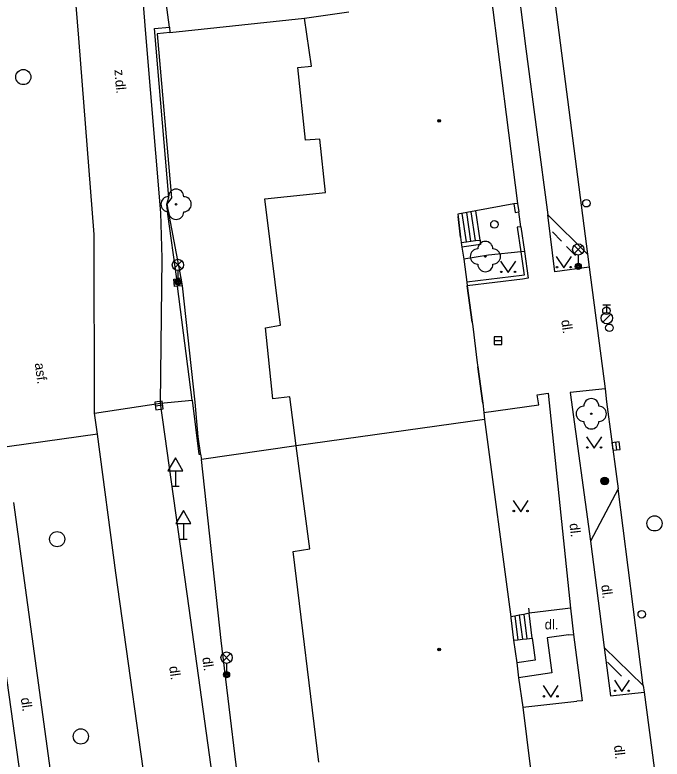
# Model space of a CAD drawing. Extents: x -600309 to -598967, y -1161267 to -1160292.
# Drawn here: x -599160.31 to -599117.61, y -1160666.6 to -1160617.51 of the extents above; entities that cross this region are included whole.
import ezdxf

# ---------------------------------------------------------------- set-up
doc = ezdxf.new("R2010")
doc.units = 0
for name, color, linetype in [('Level 10', 7, 'Continuous'), ('Level 11', 7, 'Continuous'), ('Level 22', 7, 'Continuous'), ('Level 25', 7, 'Continuous'), ('Level 27', 7, 'Continuous'), ('Level 28', 7, 'Continuous'), ('Level 31', 7, 'Continuous'), ('Level 33', 7, 'Continuous'), ('Level 34', 7, 'Continuous'), ('Level 36', 7, 'Continuous'), ('Level 39', 7, 'Continuous'), ('Level 40', 7, 'Continuous'), ('Level 5', 7, 'Continuous'), ('Level 6', 7, 'Continuous'), ('Level 7', 7, 'Continuous'), ('Level 8', 7, 'Continuous'), ('Level 9', 7, 'Continuous')]:
    doc.layers.add(name, color=color, linetype=linetype)

msp = doc.modelspace()

# ---------------------------------------------------------------- linework, layer by layer
at = {"layer": 'Level 10'}
for points in [[(-599128.69, -1160603.48), (-599127.98, -1160608.83), (-599127.28, -1160614.37), (-599126.59, -1160619.74), (-599125.87, -1160625.25), (-599125.15, -1160630.7)], [(-599151.68, -1160618.49), (-599152.31, -1160610.59)], [(-599150.68, -1160630.56), (-599151.68, -1160618.49)], [(-599150.59, -1160633.55), (-599150.68, -1160630.56)], [(-599125.15, -1160630.7), (-599122.53, -1160633.3)], [(-599150.69, -1160643.12), (-599150.59, -1160633.55)], [(-599122.53, -1160633.3), (-599122.43, -1160634.1599)], [(-599122.43, -1160634.1599), (-599121.36, -1160642.17)], [(-599121.36, -1160642.17), (-599121.27, -1160643.04), (-599120.61, -1160647.96), (-599120.51, -1160648.78)], [(-599155.05, -1160643.77), (-599150.69, -1160643.12)], [(-599154.86, -1160645.1599), (-599155.05, -1160643.77)], [(-599153.64, -1160654.32), (-599154.86, -1160645.1599)], [(-599120.51, -1160648.78), (-599122.33, -1160652.2199)], [(-599157.6, -1160669.93), (-599160.37, -1160649.68)], [(-599122.33, -1160652.2199), (-599121.43, -1160659.23)], [(-599149.9699, -1160680.67), (-599151.2971, -1160671.1417), (-599153.64, -1160654.32)], [(-599121.43, -1160659.23), (-599118.85, -1160661.74)], [(-599118.85, -1160661.74), (-599118.79, -1160662.18)], [(-599118.79, -1160662.18), (-599118.13, -1160667.18)]]:
    msp.add_lwpolyline(points, dxfattribs=at)
at = {"layer": 'Level 11'}
for points in [[(-599126.84, -1160600.06), (-599124.58, -1160617.48), (-599122.53, -1160633.3)], [(-599156.09, -1160619.05), (-599156.77, -1160610.69)], [(-599151.1, -1160618.4099), (-599150.11, -1160618.31)], [(-599150.15, -1160629.56), (-599151.1, -1160618.4099)], [(-599155.08, -1160631.99), (-599156.09, -1160619.05)], [(-599150.29, -1160630), (-599150.15, -1160629.56)], [(-599150.21, -1160630.6599), (-599150.29, -1160630)], [(-599149.62, -1160634.9099), (-599150.21, -1160630.6599)], [(-599130.51, -1160632.48), (-599130.8, -1160630.6)], [(-599130.2199, -1160632.44), (-599130.5, -1160630.55)], [(-599129.92, -1160632.4), (-599130.2, -1160630.49)], [(-599129.62, -1160632.36), (-599129.89, -1160630.43)], [(-599122.43, -1160634.1599), (-599124.69, -1160634.45), (-599125.15, -1160630.7)], [(-599155.05, -1160643.77), (-599155.08, -1160631.99)], [(-599126.94, -1160633.13), (-599129.06, -1160633.36), (-599130.7, -1160633.62)], [(-599126.69, -1160633.11), (-599126.94, -1160633.13)], [(-599149.57, -1160635.4), (-599149.78, -1160635.42), (-599149.83, -1160634.94), (-599149.62, -1160634.9099)], [(-599149.35, -1160634.88), (-599149.62, -1160634.9099)], [(-599149.27, -1160635.37), (-599149.57, -1160635.4)], [(-599148.62, -1160642.93), (-599149.57, -1160635.4)], [(-599129.38, -1160643.74), (-599125.75, -1160643.2199), (-599125.86, -1160642.56), (-599125.12, -1160642.45), (-599123.6599, -1160656.65)], [(-599121.36, -1160642.17), (-599123.68, -1160642.4099), (-599122.33, -1160652.2199)], [(-599150.69, -1160643.12), (-599148.62, -1160642.93)], [(-599148.62, -1160642.93), (-599148.18, -1160646.48), (-599148.07, -1160646.48)], [(-599148.81, -1160656.64), (-599150.69, -1160643.12)], [(-599154.86, -1160645.1599), (-599161.94, -1160646.15)], [(-599118.85, -1160661.74), (-599120.51, -1160648.78)], [(-599145.04, -1160683.75), (-599146.7383, -1160671.537), (-599148.81, -1160656.64)], [(-599126.43, -1160656.64), (-599126.39, -1160656.98)], [(-599123.6599, -1160656.65), (-599124, -1160656.69)], [(-599123.6599, -1160656.65), (-599123.45, -1160658.38)], [(-599127.32, -1160657.1599), (-599127.59, -1160657.21)], [(-599127.03, -1160657.1), (-599127.32, -1160657.1599)], [(-599127.32, -1160657.1599), (-599127.12, -1160658.7199)], [(-599126.73, -1160657.05), (-599127.03, -1160657.1)], [(-599127.03, -1160657.1), (-599126.83, -1160658.69)], [(-599126.39, -1160656.98), (-599126.73, -1160657.05)], [(-599126.73, -1160657.05), (-599126.53, -1160658.6599)], [(-599126.18, -1160658.62), (-599126.39, -1160656.98)], [(-599123.79, -1160658.4), (-599125.2, -1160658.6), (-599124.89, -1160660.9), (-599127.08, -1160661.23)], [(-599126.83, -1160658.69), (-599126.53, -1160658.6599)], [(-599126.53, -1160658.6599), (-599126.18, -1160658.62)], [(-599126.18, -1160658.62), (-599126.12, -1160659.09)], [(-599123.79, -1160658.4), (-599123.45, -1160658.38)], [(-599123.45, -1160658.38), (-599122.89, -1160662.76), (-599123.24, -1160662.78)], [(-599127.4099, -1160658.75), (-599127.12, -1160658.7199)], [(-599126.12, -1160659.09), (-599125.99, -1160660.07), (-599127.2, -1160660.25)], [(-599127.12, -1160658.7199), (-599126.83, -1160658.69)], [(-599121.43, -1160659.23), (-599121.02, -1160662.43), (-599118.79, -1160662.18)], [(-599161.08, -1160659.68), (-599159.3201, -1160672.299), (-599158.85, -1160675.67)], [(-599126.79, -1160663.17), (-599123.24, -1160662.78)]]:
    msp.add_lwpolyline(points, dxfattribs=at)
at = {"layer": 'Level 22'}
for centre in [(-599149.67, -1160630), (-599129.27, -1160633.45), (-599122.28, -1160643.82)]:
    msp.add_circle(centre, 0.05, dxfattribs=at)
for centre, start, end in [((-599149.67, -1160629.5), 0, 180), ((-599150.17, -1160630), 90, 270), ((-599149.17, -1160630), 270, 90), ((-599149.67, -1160630.5), 180, 0), ((-599129.27, -1160632.95), 0, 180), ((-599129.77, -1160633.45), 90, 270), ((-599128.77, -1160633.45), 270, 90), ((-599129.27, -1160633.95), 180, 0), ((-599122.28, -1160643.32), 0, 180), ((-599122.78, -1160643.82), 90, 270), ((-599121.78, -1160643.82), 270, 90), ((-599122.28, -1160644.32), 180, 0)]:
    msp.add_arc(centre, 0.5, start, end, dxfattribs=at)
at = {"layer": 'Level 25'}
for radius in [0.25, 0.2, 0.15, 0.1, 0.05]:
    msp.add_circle((-599121.4, -1160648.26), radius, dxfattribs=at)
at = {"layer": 'Level 27'}
for p, q in [((-599128.68, -1160638.99), (-599128.18, -1160638.99)), ((-599151.0478, -1160643.3028), (-599150.5522, -1160643.2372)), ((-599120.6809, -1160645.7019), (-599120.6191, -1160646.1981))]:
    msp.add_line(p, q, dxfattribs=at)
for points in [[(-599128.68, -1160639.24), (-599128.18, -1160639.24), (-599128.18, -1160638.74), (-599128.68, -1160638.74)], [(-599151.015, -1160643.5507), (-599150.5193, -1160643.485), (-599150.585, -1160642.9893), (-599151.0807, -1160643.055)], [(-599120.9289, -1160645.7328), (-599120.8672, -1160646.2289), (-599120.3711, -1160646.1672), (-599120.4328, -1160645.6711)]]:
    msp.add_lwpolyline(points, close=True, dxfattribs=at)
for centre in [(-599159.75, -1160621.61), (-599118.11, -1160651.05), (-599157.52, -1160652.09), (-599155.96, -1160665.1)]:
    msp.add_circle(centre, 0.5, dxfattribs=at)
at = {"layer": 'Level 28'}
for p, q in [((-599121.51, -1160636.635), (-599121.01, -1160636.635)), ((-599121.26, -1160637.135), (-599121.26, -1160636.635)), ((-599121.518, -1160637.782), (-599120.988, -1160637.252))]:
    msp.add_line(p, q, dxfattribs=at)
for centre, radius in [((-599122.6, -1160629.93), 0.25), ((-599121.28, -1160637.02), 0.25), ((-599121.26, -1160637.51), 0.375), ((-599121.09, -1160638.15), 0.25), ((-599118.95, -1160657.04), 0.25)]:
    msp.add_circle(centre, radius, dxfattribs=at)
at = {"layer": 'Level 31'}
msp.add_circle((-599128.67, -1160631.33), 0.25, dxfattribs=at)
at = {"layer": 'Level 33'}
for p, q in [((-599123.405, -1160633.24), (-599122.875, -1160632.71)), ((-599123.405, -1160632.71), (-599122.875, -1160633.24)), ((-599123.14, -1160633.35), (-599123.14, -1160634.1)), ((-599149.815, -1160634.27), (-599149.285, -1160633.74)), ((-599149.815, -1160633.74), (-599149.285, -1160634.27)), ((-599149.55, -1160634.38), (-599149.55, -1160635.13)), ((-599146.605, -1160660.17), (-599146.075, -1160659.64)), ((-599146.605, -1160659.64), (-599146.075, -1160660.17)), ((-599146.34, -1160660.28), (-599146.34, -1160661.03))]:
    msp.add_line(p, q, dxfattribs=at)
for centre, radius in [((-599123.14, -1160632.975), 0.375), ((-599149.55, -1160634.005), 0.375), ((-599123.14, -1160634.1), 0.2), ((-599123.14, -1160634.1), 0.1445), ((-599123.14, -1160634.1), 0.0876), ((-599149.55, -1160635.13), 0.2), ((-599149.55, -1160635.13), 0.1445), ((-599149.55, -1160635.13), 0.0876), ((-599146.34, -1160659.905), 0.375), ((-599146.34, -1160661.03), 0.2), ((-599146.34, -1160661.03), 0.1445), ((-599146.34, -1160661.03), 0.0876)]:
    msp.add_circle(centre, radius, dxfattribs=at)
at = {"layer": 'Level 34'}
for p, q in [((-599149.7199, -1160647.582), (-599149.7199, -1160648.6)), ((-599149.9699, -1160648.6), (-599149.4699, -1160648.6)), ((-599149.19, -1160651.062), (-599149.19, -1160652.08)), ((-599149.44, -1160652.08), (-599148.94, -1160652.08))]:
    msp.add_line(p, q, dxfattribs=at)
for points in [[(-599150.2199, -1160647.582), (-599149.2199, -1160647.582), (-599149.7199, -1160646.716)], [(-599149.69, -1160651.062), (-599148.69, -1160651.062), (-599149.19, -1160650.196)]]:
    msp.add_lwpolyline(points, close=True, dxfattribs=at)
at = {"layer": 'Level 36'}
for points in [[(-599124.59, -1160633.45), (-599124.09, -1160634.2), (-599123.59, -1160633.45)], [(-599128.27, -1160633.76), (-599127.77, -1160634.51), (-599127.27, -1160633.76)], [(-599122.59, -1160645.34), (-599122.09, -1160646.09), (-599121.59, -1160645.34)], [(-599127.44, -1160649.53), (-599126.94, -1160650.28), (-599126.44, -1160649.53)], [(-599120.76, -1160661.39), (-599120.26, -1160662.14), (-599119.76, -1160661.39)], [(-599125.46, -1160661.75), (-599124.96, -1160662.5), (-599124.46, -1160661.75)]]:
    msp.add_lwpolyline(points, dxfattribs=at)
for centre in [(-599124.5402, -1160634.1498), (-599123.6408, -1160634.1498), (-599128.2202, -1160634.4598), (-599127.3208, -1160634.4598), (-599122.5402, -1160646.0398), (-599121.6408, -1160646.0398), (-599127.3902, -1160650.2298), (-599126.4908, -1160650.2298), (-599120.7102, -1160662.0898), (-599119.8108, -1160662.0898), (-599125.4102, -1160662.4498), (-599124.5108, -1160662.4498)]:
    msp.add_circle(centre, 0.05, dxfattribs=at)
at = {"layer": 'Level 39'}
for centre, radius in [((-599132.31, -1160624.49), 0.09), ((-599132.31, -1160624.49), 0.0398), ((-599132.32, -1160659.36), 0.09), ((-599132.32, -1160659.36), 0.0398)]:
    msp.add_circle(centre, radius, dxfattribs=at)
at = {"layer": 'Level 5'}
for points in [[(-599128.94, -1160615.94), (-599127.15, -1160629.94)], [(-599141.2, -1160617.7199), (-599138.28, -1160617.3)], [(-599140.74, -1160620.9), (-599141.2, -1160617.7199)], [(-599141.65, -1160620.99), (-599140.74, -1160620.9)], [(-599141.14, -1160625.77), (-599141.65, -1160620.99)], [(-599140.18, -1160625.71), (-599141.14, -1160625.77)], [(-599139.81, -1160629.2199), (-599140.18, -1160625.71)], [(-599143.82, -1160629.64), (-599139.81, -1160629.2199)], [(-599142.78, -1160637.9699), (-599143.82, -1160629.64)], [(-599127.4, -1160629.98), (-599129.89, -1160630.43)], [(-599127.15, -1160629.94), (-599127.4, -1160629.98)], [(-599129.89, -1160630.43), (-599131.08, -1160630.65)], [(-599131.08, -1160630.65), (-599131.06, -1160630.81)], [(-599131.06, -1160630.81), (-599130.9, -1160632.1599)], [(-599130.9, -1160632.1599), (-599130.87, -1160632.52)], [(-599130.87, -1160632.52), (-599130.83, -1160632.82)], [(-599130.83, -1160632.82), (-599130.7, -1160633.62)], [(-599130.7, -1160633.62), (-599130.5, -1160635.13)], [(-599130.5, -1160635.13), (-599130.4699, -1160635.38)], [(-599130.4699, -1160635.38), (-599130.14, -1160637.77)], [(-599143.77, -1160638.15), (-599142.78, -1160637.9699)], [(-599130.14, -1160637.77), (-599130.1, -1160638.06)], [(-599143.3, -1160642.84), (-599143.77, -1160638.15)], [(-599130.1, -1160638.06), (-599129.8, -1160640.46)], [(-599129.8, -1160640.46), (-599129.76, -1160640.73)], [(-599129.76, -1160640.73), (-599129.43, -1160643.13)], [(-599142.17, -1160642.7), (-599143.3, -1160642.84)], [(-599141.75, -1160645.94), (-599142.17, -1160642.7)], [(-599129.43, -1160643.13), (-599129.38, -1160643.74)], [(-599129.38, -1160643.74), (-599129.32, -1160644.2)], [(-599129.32, -1160644.2), (-599141.75, -1160645.94)], [(-599129.32, -1160644.2), (-599127.59, -1160657.21)], [(-599140.84, -1160652.73), (-599141.75, -1160645.94)], [(-599141.94, -1160652.9), (-599140.84, -1160652.73)], [(-599140.26, -1160666.79), (-599141.94, -1160652.9)], [(-599127.59, -1160657.21), (-599127.58, -1160657.27)], [(-599127.58, -1160657.27), (-599127.4099, -1160658.75)], [(-599127.4099, -1160658.75), (-599127.2, -1160660.25)], [(-599127.2, -1160660.25), (-599127.08, -1160661.23)], [(-599127.08, -1160661.23), (-599126.79, -1160663.17)], [(-599126.79, -1160663.17), (-599125.81, -1160671.17)]]:
    msp.add_lwpolyline(points, dxfattribs=at)
at = {"layer": 'Level 6'}
for points in [[(-599130.9, -1160632.1599), (-599131.06, -1160630.81)], [(-599130.14, -1160637.77), (-599130.4699, -1160635.38)], [(-599129.43, -1160643.13), (-599129.76, -1160640.73)]]:
    msp.add_lwpolyline(points, dxfattribs=at)
at = {"layer": 'Level 7'}
for points in [[(-599150.11, -1160618.31), (-599151.26, -1160609.81)], [(-599150.09, -1160618.67), (-599141.2, -1160617.7199)], [(-599150.11, -1160618.31), (-599150.09, -1160618.67)], [(-599150.09, -1160618.67), (-599150.9099, -1160618.76)], [(-599150.9099, -1160618.76), (-599149.9699, -1160629.57)], [(-599149.9699, -1160629.57), (-599150.29, -1160630)], [(-599150.29, -1160630), (-599149.35, -1160634.88)], [(-599127.4, -1160629.98), (-599127.31, -1160630.54), (-599127.06, -1160630.5)], [(-599127.15, -1160629.94), (-599127.06, -1160630.5)], [(-599126.92, -1160631.48), (-599127.17, -1160631.51), (-599126.94, -1160633.13)], [(-599126.92, -1160631.48), (-599126.69, -1160633.11)], [(-599130.87, -1160632.52), (-599130.51, -1160632.48)], [(-599129.62, -1160632.36), (-599129.58, -1160632.6599), (-599130.83, -1160632.82)], [(-599130.51, -1160632.48), (-599130.2199, -1160632.44)], [(-599130.2199, -1160632.44), (-599129.92, -1160632.4)], [(-599129.92, -1160632.4), (-599129.62, -1160632.36)], [(-599126.94, -1160633.13), (-599126.7199, -1160634.67), (-599126.86, -1160634.7), (-599130.5, -1160635.13)], [(-599126.69, -1160633.11), (-599126.44, -1160634.87), (-599126.82, -1160634.95), (-599130.4699, -1160635.38)], [(-599149.35, -1160634.88), (-599149.27, -1160635.37)], [(-599149.27, -1160635.37), (-599148.44, -1160643.06)], [(-599148.44, -1160643.06), (-599148.24, -1160645.35)], [(-599148.09, -1160646.4), (-599148.07, -1160646.48)], [(-599141.75, -1160645.94), (-599147.99, -1160646.83)], [(-599148.07, -1160646.48), (-599147.99, -1160646.83)], [(-599145.18, -1160671.34), (-599146.69, -1160658.77), (-599147.99, -1160646.83)], [(-599124, -1160656.69), (-599126.39, -1160656.98)]]:
    msp.add_lwpolyline(points, dxfattribs=at)
at = {"layer": 'Level 8'}
for points in [[(-599126.92, -1160631.48), (-599127.06, -1160630.5)], [(-599148.24, -1160645.35), (-599148.09, -1160646.4)]]:
    msp.add_lwpolyline(points, dxfattribs=at)
at = {"layer": 'Level 9'}
for points in [[(-599124.85, -1160631.82), (-599124.25, -1160632.43)], [(-599123.92, -1160632.78), (-599123.32, -1160633.39)], [(-599121.21, -1160660.2), (-599120.29, -1160661.12)]]:
    msp.add_lwpolyline(points, dxfattribs=at)

# ---------------------------------------------------------------- texts
at = {"layer": 'Level 40'}
for s, rotation, p in [('z.dl.', 274.68, (-599153.74, -1160621.14)), ('dl.', 278.31, (-599124.27, -1160637.6599)), ('asf.', 277.88, (-599159, -1160640.5)), ('dl.', 276.46, (-599123.7199, -1160651.07)), ('dl.', 277.22, (-599121.63, -1160655.13)), ('dl.', 278, (-599147.95, -1160659.9099)), ('dl.', 278, (-599150.13, -1160660.5)), ('dl.', 278, (-599159.92, -1160662.58)), ('dl.', 276.46, (-599120.79, -1160665.71))]:
    msp.add_text(s, height=0.65, rotation=rotation, dxfattribs=at).set_placement(p)
msp.add_text('dl.', height=0.65, dxfattribs=at).set_placement((-599125.36, -1160658.04))

doc.saveas('drawing.dxf')
